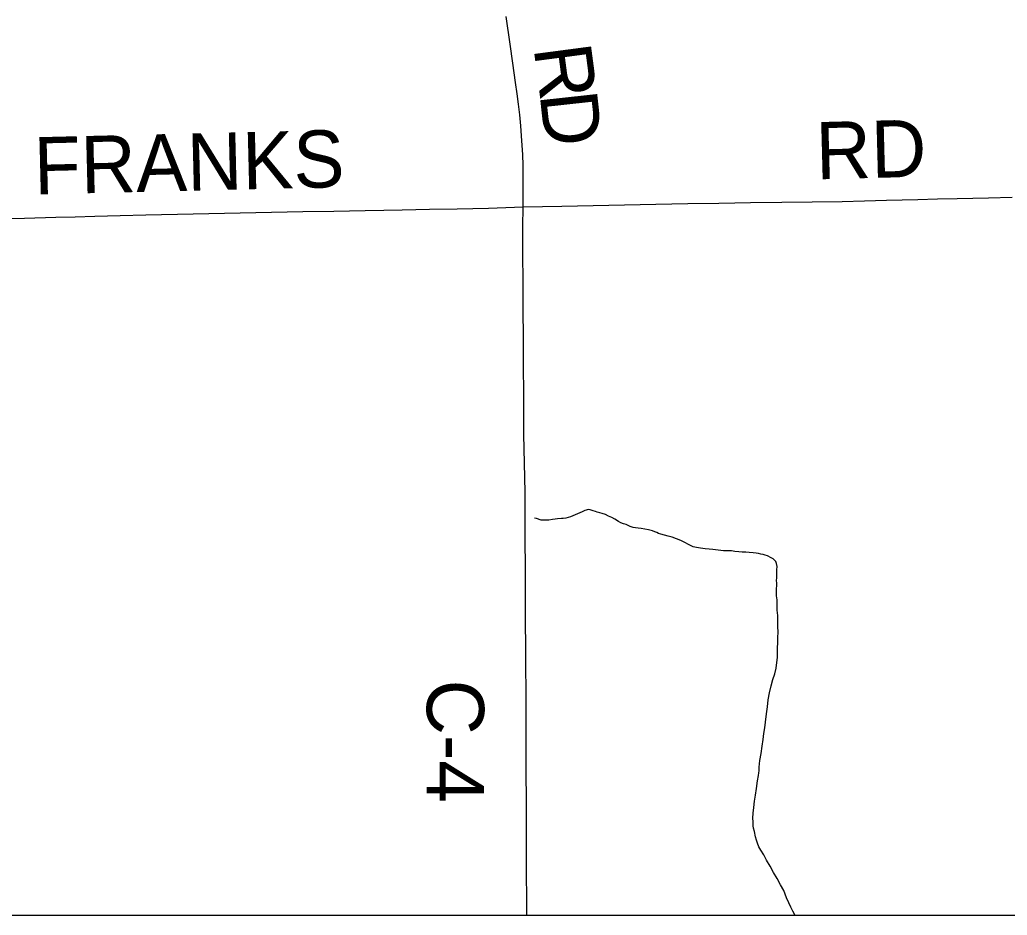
# Model space of a CAD drawing. Extents: x 103424 to 290657, y 38711 to 110967.
# Drawn here: x 214248.956 to 214249.4459, y 40208.3012 to 40208.7457 of the extents above; entities that cross this region are included whole.
import ezdxf

# ---------------------------------------------------------------- set-up
doc = ezdxf.new("R2010")
doc.units = 0
for name, color, linetype in [('GM_X_Corporation', 7, 'Continuous'), ('GM_X_County_Road', 7, 'Continuous'), ('GM_X_County_Road_Text', 7, 'Continuous'), ('GM_X_Minor_River', 7, 'Continuous'), ('GM_X_Township_Road', 7, 'Continuous'), ('GM_X_Township_Road_Text', 7, 'Continuous')]:
    doc.layers.add(name, color=color, linetype=linetype)

msp = doc.modelspace()

# ---------------------------------------------------------------- linework, layer by layer
at = {"layer": 'GM_X_Corporation'}
for points in [[(214246.35258, 40213.74302), (214246.35258, 40208.30125), (214253.15258, 40208.30125), (214253.15258, 40215.10125), (214247.88425, 40215.10125), (214247.88593, 40214.68485), (214247.88621, 40214.66416), (214247.8863, 40214.63438), (214247.88525, 40214.01696), (214247.88494, 40213.98106), (214247.88095, 40213.75762), (214247.63273, 40213.75746), (214247.49304, 40213.75527), (214246.50862, 40213.74676)], [(214247.90914, 40208.30125), (214250.69191, 40208.30125), (214250.69144, 40208.40851), (214250.68656, 40208.66767), (214250.68423, 40208.81599), (214250.50285, 40208.81053), (214250.5017, 40208.8105), (214250.18063, 40208.80297), (214249.1929, 40208.78706), (214248.88259, 40208.7802), (214248.57076, 40208.77338), (214248.0881, 40208.75947), (214247.90638, 40208.75597)]]:
    msp.add_lwpolyline(points, close=True, dxfattribs=at)
at = {"layer": 'GM_X_County_Road'}
for points in [[(214249.20599, 40208.56295), (214249.20594, 40208.57097), (214249.20588, 40208.5792), (214249.20582, 40208.58744), (214249.20565, 40208.60229), (214249.20552, 40208.64286), (214249.20578, 40208.65278), (214249.20572, 40208.66317), (214249.20566, 40208.67356), (214249.20554, 40208.67867), (214249.20498, 40208.68811), (214249.20461, 40208.69304), (214249.20406, 40208.69859), (214249.20344, 40208.70377), (214249.20276, 40208.70893), (214249.20196, 40208.71455), (214249.2006, 40208.72408), (214249.19924, 40208.73361), (214249.19729, 40208.74726)], [(214249.20755, 40208.30125), (214249.2075, 40208.30895), (214249.20741, 40208.32239), (214249.20731, 40208.33269), (214249.20722, 40208.39782), (214249.20714, 40208.41308), (214249.20708, 40208.42409), (214249.20701, 40208.4351), (214249.20695, 40208.44626), (214249.20688, 40208.45741), (214249.20682, 40208.47295), (214249.20676, 40208.48848), (214249.20671, 40208.49986), (214249.20666, 40208.51124), (214249.2064, 40208.52557), (214249.20614, 40208.5399), (214249.20604, 40208.55544), (214249.20599, 40208.56295)]]:
    msp.add_lwpolyline(points, dxfattribs=at)
at = {"layer": 'GM_X_Minor_River'}
for points in [[(214249.22165, 40208.49783), (214249.22032, 40208.49761), (214249.21843, 40208.49738), (214249.21633, 40208.49734), (214249.21462, 40208.4973), (214249.21232, 40208.4982), (214249.21137, 40208.49837), (214249.21137, 40208.49837)], [(214249.32594, 40208.39711), (214249.32642, 40208.4013), (214249.32692, 40208.40473), (214249.32722, 40208.40816), (214249.32791, 40208.4116), (214249.32879, 40208.41504), (214249.32967, 40208.41828), (214249.33056, 40208.42115), (214249.33126, 40208.42383), (214249.33191, 40208.42935), (214249.33185, 40208.43182), (214249.332, 40208.43392), (214249.33214, 40208.43639), (214249.33208, 40208.43905), (214249.33221, 40208.44171), (214249.33215, 40208.44456), (214249.33209, 40208.44741), (214249.33203, 40208.45007), (214249.33179, 40208.45272), (214249.33174, 40208.45481), (214249.33171, 40208.45652), (214249.33168, 40208.45785), (214249.33145, 40208.45975), (214249.33142, 40208.46108), (214249.3314, 40208.46203), (214249.33137, 40208.46335), (214249.33153, 40208.46469), (214249.33151, 40208.46602), (214249.33148, 40208.46735), (214249.33164, 40208.46868), (214249.3316, 40208.47058), (214249.33155, 40208.47267), (214249.33171, 40208.47438), (214249.33148, 40208.4759), (214249.33108, 40208.47684), (214249.32972, 40208.47814), (214249.32876, 40208.47869), (214249.32703, 40208.4796), (214249.32588, 40208.47996), (214249.32473, 40208.48031), (214249.32359, 40208.48048), (214249.32244, 40208.48083), (214249.32129, 40208.481), (214249.31977, 40208.48115), (214249.31786, 40208.4813), (214249.31615, 40208.48146), (214249.31444, 40208.48142), (214249.31272, 40208.48157), (214249.31082, 40208.48172), (214249.3091, 40208.48206), (214249.30681, 40208.4822), (214249.3051, 40208.48217), (214249.3011, 40208.48265), (214249.29976, 40208.48281), (214249.29805, 40208.48296), (214249.29595, 40208.48311), (214249.29366, 40208.48344), (214249.29175, 40208.48378), (214249.29003, 40208.48412), (214249.28773, 40208.48521), (214249.28599, 40208.48631), (214249.28388, 40208.48721), (214249.28177, 40208.48812), (214249.27966, 40208.48883), (214249.27775, 40208.48936), (214249.27584, 40208.48989), (214249.27411, 40208.49042), (214249.27296, 40208.49078), (214249.27201, 40208.49114), (214249.27105, 40208.4915), (214249.26989, 40208.49204), (214249.26798, 40208.49257), (214249.26607, 40208.49291), (214249.26435, 40208.49325), (214249.26283, 40208.49341), (214249.26149, 40208.49357), (214249.26035, 40208.49373), (214249.25881, 40208.49427), (214249.25689, 40208.49518), (214249.25555, 40208.49553), (214249.25421, 40208.49607), (214249.25306, 40208.49662), (214249.25113, 40208.4979), (214249.24978, 40208.49863), (214249.24806, 40208.49936), (214249.24652, 40208.50008), (214249.24498, 40208.50062), (214249.24384, 40208.50098), (214249.2425, 40208.50133), (214249.24154, 40208.50169), (214249.24039, 40208.50204), (214249.23905, 40208.50239), (214249.2381, 40208.50256), (214249.23639, 40208.50214), (214249.23507, 40208.50155), (214249.22923, 40208.49895), (214249.22696, 40208.49833), (214249.22564, 40208.49811), (214249.22469, 40208.49809), (214249.22279, 40208.49805), (214249.22165, 40208.49783)], [(214249.34061, 40208.30125), (214249.34053, 40208.30147), (214249.33954, 40208.30335), (214249.33855, 40208.30523), (214249.33755, 40208.30749), (214249.33635, 40208.30993), (214249.33514, 40208.31351), (214249.33336, 40208.31633), (214249.33178, 40208.31952), (214249.33, 40208.32252), (214249.32822, 40208.32553), (214249.32645, 40208.32853), (214249.32506, 40208.33116), (214249.32368, 40208.3336), (214249.32269, 40208.33529), (214249.32208, 40208.33698), (214249.32148, 40208.33849), (214249.32106, 40208.34019), (214249.32044, 40208.34284), (214249.32002, 40208.34454), (214249.31981, 40208.34567), (214249.31977, 40208.34757), (214249.31972, 40208.34947), (214249.31986, 40208.35195), (214249.32018, 40208.3548), (214249.3205, 40208.35785), (214249.321, 40208.3609), (214249.3215, 40208.36414), (214249.32199, 40208.36795), (214249.32251, 40208.37063), (214249.32267, 40208.37196), (214249.32284, 40208.37291), (214249.3228, 40208.37481), (214249.32311, 40208.37805), (214249.3238, 40208.38148), (214249.32429, 40208.3851), (214249.32479, 40208.38854), (214249.32511, 40208.39139), (214249.32562, 40208.39425), (214249.32594, 40208.39711)]]:
    msp.add_lwpolyline(points, dxfattribs=at)
at = {"layer": 'GM_X_Township_Road'}
for points in [[(214249.20578, 40208.65278), (214249.21534, 40208.65295), (214249.2249, 40208.65311), (214249.24043, 40208.65345), (214249.25596, 40208.6538), (214249.27149, 40208.65414), (214249.27943, 40208.65431), (214249.28736, 40208.65449), (214249.30289, 40208.65473), (214249.31072, 40208.65486), (214249.31855, 40208.65498), (214249.33408, 40208.65517), (214249.34904, 40208.65535), (214249.36399, 40208.65553), (214249.37503, 40208.65581), (214249.38606, 40208.65609), (214249.40159, 40208.65649), (214249.41134, 40208.65674), (214249.42108, 40208.65698), (214249.43661, 40208.65731), (214249.44833, 40208.65757)], [(214248.94277, 40208.64687), (214248.9583, 40208.64728), (214248.97383, 40208.64769), (214248.98352, 40208.64794), (214248.99321, 40208.64819), (214249.00585, 40208.64852), (214249.01848, 40208.64885), (214249.02635, 40208.64906), (214249.03421, 40208.64926), (214249.04974, 40208.64956), (214249.06527, 40208.64987), (214249.0808, 40208.65017), (214249.09634, 40208.65048), (214249.11187, 40208.65078), (214249.1274, 40208.65108), (214249.13652, 40208.65126), (214249.14563, 40208.65144), (214249.15932, 40208.65162), (214249.17301, 40208.65181), (214249.18853, 40208.65227), (214249.19716, 40208.65252), (214249.20578, 40208.65278)]]:
    msp.add_lwpolyline(points, dxfattribs=at)

# ---------------------------------------------------------------- texts
at = {"layer": 'GM_X_County_Road_Text'}
for s, height, rotation, p in [('R', 0.02841, 277.5312, (214249.21086, 40208.73182)), ('D', 0.02841, 276.2561, (214249.21389, 40208.70885)), ('C-4', 0.028409, 270, (214249.15792, 40208.41821))]:
    msp.add_text(s, height=height, rotation=rotation, dxfattribs=at).set_placement(p)
at = {"layer": 'GM_X_Township_Road_Text'}
for s, rotation, p in [('RD', 1.4774, (214249.35122, 40208.66646)), ('FRANKS', 1.3931, (214248.96328, 40208.65896))]:
    msp.add_text(s, height=0.028409, rotation=rotation, dxfattribs=at).set_placement(p)

doc.saveas('drawing.dxf')
